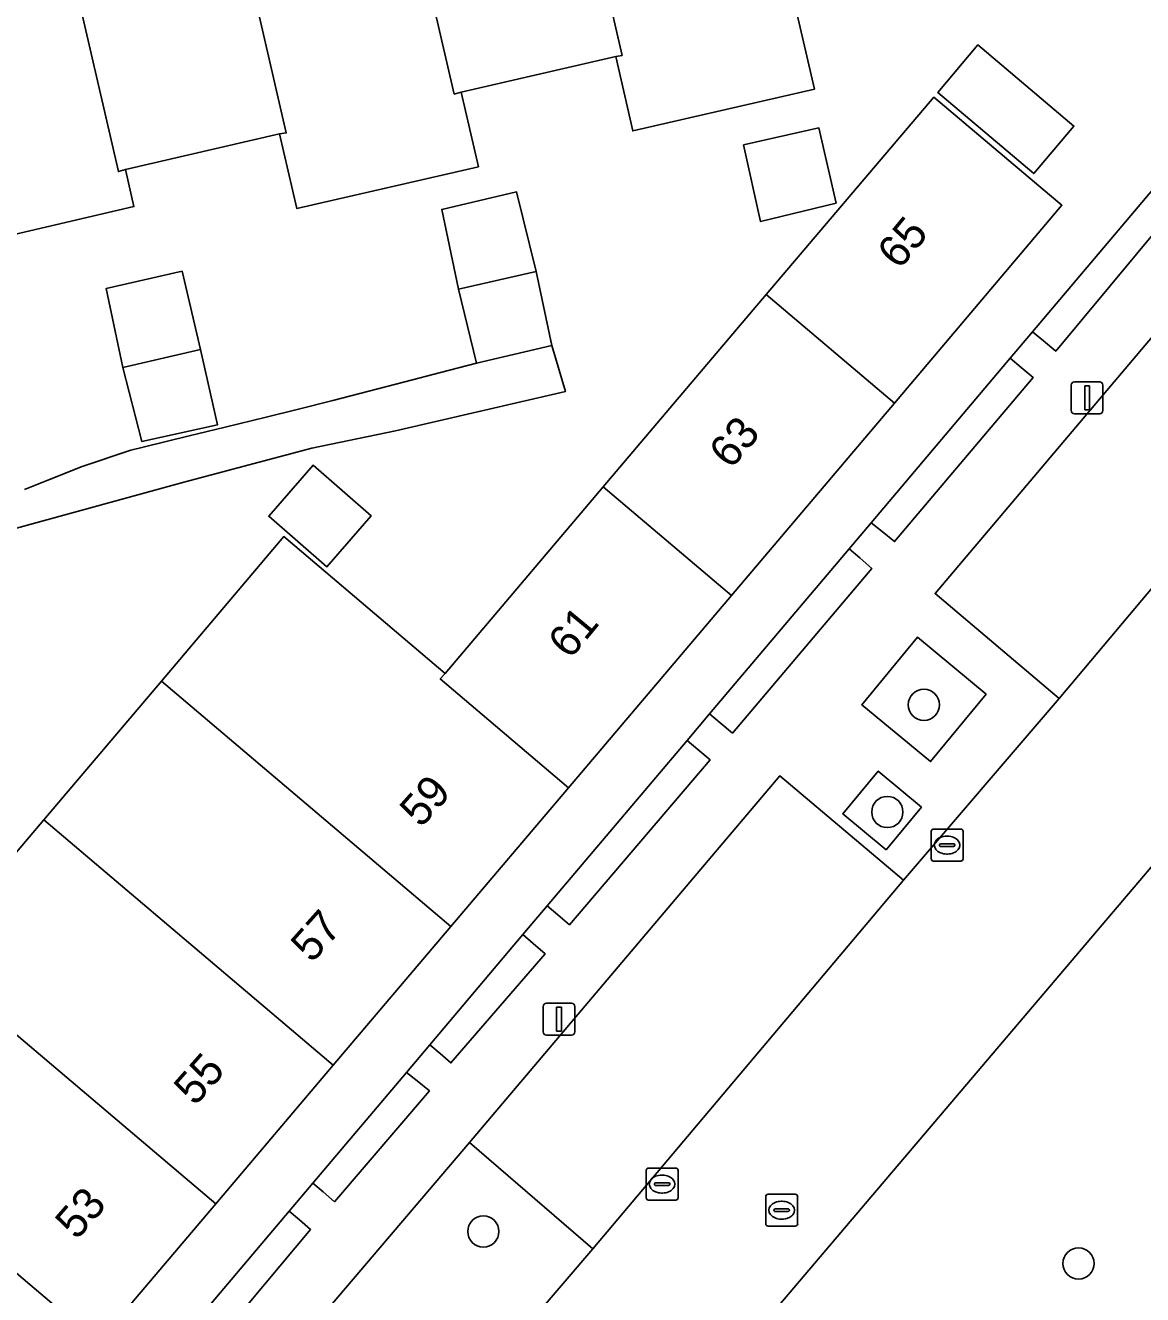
# Model space of a CAD drawing. Extents: x 156412 to 157779, y 382335 to 383768.
# Drawn here: x 157170.93 to 157205.95, y 382954.58 to 382994.37 of the extents above; entities that cross this region are included whole.
import ezdxf

# ---------------------------------------------------------------- set-up
doc = ezdxf.new("R2010")
doc.units = 0
for name, color, linetype in [('IMGEO_Berm_groen', 7, 'Continuous'), ('IMGEO_Boom', 7, 'Continuous'), ('IMGEO_Erf', 7, 'Continuous'), ('IMGEO_Groenvoorziening', 7, 'Continuous'), ('IMGEO_Haag', 7, 'Continuous'), ('IMGEO_Kolk', 7, 'Continuous'), ('IMGEO_Lichtmast', 7, 'Continuous'), ('IMGEO_Pand', 7, 'Continuous'), ('IMGEO_Pand_nummerreeks', 7, 'Continuous'), ('IMGEO_Parkeervlak_open', 7, 'Continuous'), ('IMGEO_Rijbaan_lokaal_gesloten', 7, 'Continuous'), ('IMGEO_Rioolput', 7, 'Continuous'), ('IMGEO_Voetpad_open', 7, 'Continuous')]:
    doc.layers.add(name, color=color, linetype=linetype)

msp = doc.modelspace()

# ---------------------------------------------------------------- linework, layer by layer
at = {"layer": 'IMGEO_Berm_groen'}
msp.add_lwpolyline([(157220.583, 382984.571), (157219.52, 382983.651), (157218.582, 382982.546), (157181.755, 382939.179), (157190.546, 382932.065), (157205.003, 382949.122), (157229.996, 382978.542)], dxfattribs=at)
msp.add_lwpolyline([(157188.709, 382956.018), (157184.851, 382959.347), (157178.389, 382951.757), (157182.269, 382948.477)], close=True, dxfattribs=at)
at = {"layer": 'IMGEO_Boom'}
for centre in [(157199.091, 382973.07), (157197.943, 382969.708), (157185.281, 382956.558), (157203.937, 382955.556)]:
    msp.add_circle(centre, 0.489, dxfattribs=at)
at = {"layer": 'IMGEO_Erf'}
for points in [[(157176.236, 382953.694), (157179.193, 382957.193), (157179.937, 382958.073), (157182.873, 382961.546), (157183.604, 382962.411), (157186.522, 382965.863), (157187.287, 382966.768), (157191.67, 382971.953), (157192.375, 382972.787), (157196.748, 382977.961), (157197.437, 382978.776), (157201.797, 382983.934), (157202.497, 382984.763), (157206.782, 382989.832), (157207.456, 382990.629), (157226.916, 383013.616)], [(157209.138, 383002.074), (157201.681, 383000.348), (157194.211, 382998.623), (157195.656, 382992.366), (157189.966, 382991.061), (157189.432, 382993.39), (157184.588, 382992.275), (157185.128, 382989.936), (157179.436, 382988.623), (157178.894, 382990.971), (157174.061, 382989.855), (157174.331, 382988.686), (157169.092, 382987.465)], [(157156.767, 382952.07), (157160.451, 382956.419), (157164.136, 382960.768), (157167.82, 382965.117), (157171.505, 382969.466), (157175.19, 382973.815), (157179.023, 382978.34), (157184.082, 382974.054), (157189.041, 382979.902), (157194.151, 382985.927), (157199.403, 382992.121), (157203.026, 382989.06), (157203.415, 382988.731), (157198.167, 382982.522), (157193.058, 382976.496), (157187.95, 382970.47), (157184.264, 382966.123), (157180.578, 382961.775), (157176.892, 382957.427), (157173.206, 382953.079)], [(157170.897, 382979.815), (157171.632, 382980.11), (157172.712, 382980.541), (157174.228, 382981.047), (157174.619, 382981.147), (157176.057, 382981.5), (157177.186, 382981.772), (157178.474, 382982.085), (157179.442, 382982.324), (157180.568, 382982.609), (157181.693, 382982.897), (157182.817, 382983.189), (157183.941, 382983.482), (157185.064, 382983.777), (157184.498, 382986.094), (157183.978, 382988.596), (157186.325, 382989.149), (157186.934, 382986.657), (157187.433, 382984.329), (157187.855, 382982.889), (157182.523, 382981.662), (157179.91, 382981.11), (157175.934, 382980.061), (157170.236, 382978.49)]]:
    msp.add_lwpolyline(points, dxfattribs=at)
for points in [[(157203.794, 382991.213), (157202.535, 382989.723), (157199.526, 382992.266), (157200.785, 382993.756)], [(157196.337, 382988.795), (157193.965, 382988.224), (157193.436, 382990.623), (157195.799, 382991.151)], [(157176.415, 382984.209), (157176.952, 382981.847), (157174.574, 382981.324), (157173.979, 382983.646), (157173.464, 382986.12), (157175.837, 382986.66)], [(157181.767, 382978.991), (157180.377, 382977.395), (157178.556, 382978.982), (157179.946, 382980.578)]]:
    msp.add_lwpolyline(points, close=True, dxfattribs=at)
at = {"layer": 'IMGEO_Groenvoorziening'}
for points in [[(157203.221, 382984.16), (157207.459, 382989.243), (157207.125, 382989.534), (157206.782, 382989.832), (157202.497, 382984.763), (157202.842, 382984.476)], [(157198.17, 382978.183), (157202.517, 382983.325), (157202.139, 382983.645), (157201.797, 382983.934), (157197.437, 382978.776), (157197.781, 382978.498)], [(157193.089, 382972.183), (157197.455, 382977.344), (157197.081, 382977.671), (157196.748, 382977.961), (157192.375, 382972.787), (157192.708, 382972.505)], [(157201.046, 382973.406), (157198.889, 382975.186), (157197.142, 382973.069), (157199.299, 382971.289)], [(157187.981, 382966.176), (157192.386, 382971.343), (157192.001, 382971.671), (157191.67, 382971.953), (157187.287, 382966.768), (157187.614, 382966.489)], [(157199.017, 382969.865), (157197.659, 382970.993), (157196.547, 382969.654), (157197.905, 382968.526)], [(157184.266, 382961.841), (157187.214, 382965.267), (157186.847, 382965.583), (157186.522, 382965.863), (157183.604, 382962.411), (157183.927, 382962.133)], [(157180.615, 382957.492), (157183.592, 382960.965), (157183.203, 382961.279), (157182.873, 382961.546), (157179.937, 382958.073), (157180.257, 382957.799)], [(157176.927, 382953.114), (157179.867, 382956.62), (157179.514, 382956.92), (157179.193, 382957.193), (157176.236, 382953.694), (157176.555, 382953.426)]]:
    msp.add_lwpolyline(points, close=True, dxfattribs=at)
at = {"layer": 'IMGEO_Haag'}
for points in [[(157203.221, 382984.16), (157207.459, 382989.243), (157207.125, 382989.534), (157206.782, 382989.832), (157202.497, 382984.763), (157202.842, 382984.476)], [(157198.17, 382978.183), (157202.517, 382983.325), (157202.139, 382983.645), (157201.797, 382983.934), (157197.437, 382978.776), (157197.781, 382978.498)], [(157193.089, 382972.183), (157197.455, 382977.344), (157197.081, 382977.671), (157196.748, 382977.961), (157192.375, 382972.787), (157192.708, 382972.505)], [(157187.981, 382966.176), (157192.386, 382971.343), (157192.001, 382971.671), (157191.67, 382971.953), (157187.287, 382966.768), (157187.614, 382966.489)], [(157184.266, 382961.841), (157187.214, 382965.267), (157186.847, 382965.583), (157186.522, 382965.863), (157183.604, 382962.411), (157183.927, 382962.133)], [(157180.615, 382957.492), (157183.592, 382960.965), (157183.203, 382961.279), (157182.873, 382961.546), (157179.937, 382958.073), (157180.257, 382957.799)], [(157176.927, 382953.114), (157179.867, 382956.62), (157179.514, 382956.92), (157179.193, 382957.193), (157176.236, 382953.694), (157176.555, 382953.426)]]:
    msp.add_lwpolyline(points, close=True, dxfattribs=at)
at = {"layer": 'IMGEO_Kolk'}
for p, q in [((157199.317, 382968.245), (157199.317, 382969.097)), ((157199.392, 382969.171), (157200.244, 382969.171)), ((157199.805, 382968.951), (157199.83, 382968.951)), ((157200.318, 382969.097), (157200.318, 382968.245)), ((157199.576, 382968.665), (157199.576, 382968.677)), ((157200.014, 382968.628), (157199.616, 382968.628)), ((157199.619, 382968.714), (157200.017, 382968.714)), ((157200.06, 382968.677), (157200.06, 382968.665)), ((157200.244, 382968.171), (157199.392, 382968.171)), ((157199.828, 382968.391), (157199.803, 382968.391)), ((157190.459, 382958.544), (157191.311, 382958.544)), ((157190.384, 382957.618), (157190.384, 382958.47)), ((157190.872, 382958.324), (157190.897, 382958.324)), ((157191.385, 382958.47), (157191.385, 382957.618)), ((157190.643, 382958.038), (157190.643, 382958.05)), ((157191.081, 382958.001), (157190.683, 382958.001)), ((157190.686, 382958.087), (157191.084, 382958.087)), ((157190.895, 382957.764), (157190.87, 382957.764)), ((157191.127, 382958.05), (157191.127, 382958.038)), ((157191.311, 382957.544), (157190.459, 382957.544))]:
    msp.add_line(p, q, dxfattribs=at)
for points in [[(157199.317, 382968.245), (157199.317, 382969.097)], [(157199.392, 382969.171), (157200.244, 382969.171)], [(157200.318, 382969.097), (157200.318, 382968.245)], [(157200.244, 382968.171), (157199.392, 382968.171)], [(157190.459, 382958.544), (157191.311, 382958.544)], [(157190.384, 382957.618), (157190.384, 382958.47)], [(157191.385, 382958.47), (157191.385, 382957.618)], [(157191.311, 382957.544), (157190.459, 382957.544)]]:
    msp.add_lwpolyline(points, dxfattribs=at)
for centre, radius, start, end in [((157199.394, 382969.095), 0.0765, 91.552, 178.448), ((157199.394, 382969.095), 0.0765, 91.552, 178.448), ((157200.242, 382969.095), 0.0765, 1.552, 88.448), ((157200.242, 382969.095), 0.0765, 1.552, 88.448), ((157199.616, 382968.674), 0.0403, 85.8775, 175.7526), ((157199.613, 382968.664), 0.0366, 178.938, 274.7102), ((157200.017, 382968.671), 0.043, 264.8664, 352.4533), ((157200.021, 382968.676), 0.0386, 1.7309, 96.639), ((157199.394, 382968.247), 0.0765, 181.552, 268.448), ((157199.394, 382968.247), 0.0765, 181.552, 268.448), ((157200.242, 382968.247), 0.0765, 271.552, 358.448), ((157200.242, 382968.247), 0.0765, 271.552, 358.448), ((157190.461, 382958.468), 0.0765, 91.552, 178.448), ((157190.461, 382958.468), 0.0765, 91.552, 178.448), ((157191.309, 382958.468), 0.0765, 1.552, 88.448), ((157191.309, 382958.468), 0.0765, 1.552, 88.448), ((157190.683, 382958.047), 0.0403, 85.8775, 175.7526), ((157190.68, 382958.037), 0.0366, 178.938, 274.7102), ((157191.084, 382958.044), 0.043, 264.8664, 352.4533), ((157191.088, 382958.049), 0.0386, 1.7309, 96.639), ((157190.461, 382957.62), 0.0765, 181.552, 268.448), ((157190.461, 382957.62), 0.0765, 181.552, 268.448), ((157191.309, 382957.62), 0.0765, 271.552, 358.448), ((157191.309, 382957.62), 0.0765, 271.552, 358.448)]:
    msp.add_arc(centre, radius, start, end, dxfattribs=at)
for centre, major_axis, ratio, start_param, end_param in [((157199.804, 382968.671), (-0.387, 0.002), 0.722429, 4.712389, 7.853982), ((157199.829, 382968.671), (-0.39, 0.002), 0.717154, 1.570796, 4.712389), ((157190.871, 382958.044), (-0.387, 0.002), 0.722429, 4.712389, 7.853982), ((157190.896, 382958.044), (-0.39, 0.002), 0.717154, 1.570796, 4.712389)]:
    msp.add_ellipse(centre, major_axis=major_axis, ratio=ratio, start_param=start_param, end_param=end_param, dxfattribs=at)
at = {"layer": 'IMGEO_Lichtmast'}
for p, q in [((157203.81, 382983.192), (157204.6, 382983.192)), ((157204.6, 382983.192), (157203.81, 382983.192)), ((157203.71, 382982.292), (157203.71, 382983.092)), ((157203.71, 382983.092), (157203.71, 382982.292)), ((157204.7, 382983.092), (157204.7, 382982.292)), ((157204.7, 382982.292), (157204.7, 382983.092)), ((157204.6, 382982.192), (157203.81, 382982.192)), ((157203.81, 382982.192), (157204.6, 382982.192)), ((157187.256, 382963.713), (157188.046, 382963.713)), ((157188.046, 382963.713), (157187.256, 382963.713)), ((157187.156, 382962.813), (157187.156, 382963.613)), ((157187.156, 382963.613), (157187.156, 382962.813)), ((157188.146, 382963.613), (157188.146, 382962.813)), ((157188.146, 382962.813), (157188.146, 382963.613)), ((157188.046, 382962.713), (157187.256, 382962.713)), ((157187.256, 382962.713), (157188.046, 382962.713))]:
    msp.add_line(p, q, dxfattribs=at)
for points in [[(157204.13, 382983.067), (157204.28, 382983.067), (157204.28, 382982.317), (157204.13, 382982.317), (157204.13, 382983.067)], [(157187.576, 382963.588), (157187.726, 382963.588), (157187.726, 382962.838), (157187.576, 382962.838), (157187.576, 382963.588)]]:
    msp.add_lwpolyline(points, dxfattribs=at)
for centre, start, end in [((157203.81, 382983.092), 90, 180), ((157203.81, 382983.092), 90, 180), ((157204.6, 382983.092), 0, 90), ((157204.6, 382983.092), 360, 90), ((157203.81, 382982.292), 180, 270), ((157203.81, 382982.292), 180, 270), ((157204.6, 382982.292), 270, 0), ((157204.6, 382982.292), 270, 0), ((157187.256, 382963.613), 90, 180), ((157187.256, 382963.613), 90, 180), ((157188.046, 382963.613), 0, 90), ((157188.046, 382963.613), 360, 90), ((157187.256, 382962.813), 180, 270), ((157187.256, 382962.813), 180, 270), ((157188.046, 382962.813), 270, 0), ((157188.046, 382962.813), 270, 0)]:
    msp.add_arc(centre, 0.1, start, end, dxfattribs=at)
at = {"layer": 'IMGEO_Pand'}
for points in [[(157187.491, 383002.684), (157189.629, 382993.428), (157189.432, 382993.39), (157189.966, 382991.061), (157195.656, 382992.366), (157194.211, 382998.623), (157193.983, 382998.57), (157192.752, 383003.9), (157192.074, 383003.745), (157192.179, 383003.287), (157190.634, 383002.921), (157190.529, 383003.379)], [(157187.491, 383002.684), (157186.811, 383002.524), (157186.916, 383002.066), (157185.367, 383001.714), (157185.261, 383002.172), (157182.229, 383001.472), (157184.367, 382992.213), (157184.588, 382992.275), (157189.432, 382993.39), (157189.629, 382993.428)], [(157178.894, 382990.971), (157179.436, 382988.623), (157185.128, 382989.936), (157184.588, 382992.275), (157184.367, 382992.213), (157182.229, 383001.472), (157181.542, 383001.313), (157181.648, 383000.855), (157180.108, 383000.498), (157180.003, 383000.954), (157176.968, 383000.254), (157179.106, 382990.997)], [(157174.061, 382989.855), (157178.894, 382990.971), (157179.106, 382990.997), (157176.968, 383000.254), (157176.293, 383000.099), (157176.399, 382999.642), (157174.849, 382999.281), (157174.744, 382999.739), (157171.706, 382999.042), (157173.844, 382989.782)], [(157174.061, 382989.855), (157173.844, 382989.782), (157171.706, 382999.042), (157171.025, 382998.885), (157171.13, 382998.427), (157169.584, 382998.069), (157169.478, 382998.526), (157166.445, 382997.823), (157169.121, 382986.24), (157169.362, 382986.296), (157169.092, 382987.465), (157174.331, 382988.686)], [(157202.535, 382989.723), (157203.794, 382991.213), (157200.785, 382993.756), (157199.526, 382992.266)], [(157194.151, 382985.927), (157198.167, 382982.522), (157203.415, 382988.731), (157203.026, 382989.06), (157199.403, 382992.121)], [(157193.965, 382988.224), (157196.337, 382988.795), (157195.799, 382991.151), (157193.436, 382990.623)], [(157184.498, 382986.094), (157186.934, 382986.657), (157186.325, 382989.149), (157183.978, 382988.596)], [(157173.979, 382983.646), (157176.415, 382984.209), (157175.837, 382986.66), (157173.464, 382986.12)], [(157184.498, 382986.094), (157185.064, 382983.777), (157187.433, 382984.329), (157186.934, 382986.657)], [(157193.058, 382976.496), (157198.167, 382982.522), (157194.151, 382985.927), (157189.041, 382979.902)], [(157173.979, 382983.646), (157174.574, 382981.324), (157176.952, 382981.847), (157176.415, 382984.209)], [(157180.377, 382977.395), (157181.767, 382978.991), (157179.946, 382980.578), (157178.556, 382978.982)], [(157187.95, 382970.47), (157193.058, 382976.496), (157189.041, 382979.902), (157184.082, 382974.054), (157183.93, 382973.878)], [(157175.19, 382973.815), (157184.264, 382966.123), (157187.95, 382970.47), (157183.93, 382973.878), (157184.082, 382974.054), (157179.023, 382978.34)], [(157171.505, 382969.466), (157180.578, 382961.775), (157184.264, 382966.123), (157175.19, 382973.815)], [(157171.505, 382969.466), (157167.82, 382965.117), (157176.892, 382957.427), (157180.578, 382961.775)], [(157176.892, 382957.427), (157167.82, 382965.117), (157164.136, 382960.768), (157173.206, 382953.079)], [(157160.451, 382956.419), (157169.515, 382948.736), (157173.206, 382953.079), (157164.136, 382960.768)]]:
    msp.add_lwpolyline(points, close=True, dxfattribs=at)
at = {"layer": 'IMGEO_Parkeervlak_open'}
for points in [[(157214.249, 382986.26), (157214.631, 382986.715), (157210.776, 382989.964), (157199.439, 382976.558), (157203.328, 382973.263)], [(157188.709, 382956.018), (157198.454, 382967.567), (157194.572, 382970.84), (157184.851, 382959.347)]]:
    msp.add_lwpolyline(points, close=True, dxfattribs=at)
at = {"layer": 'IMGEO_Rijbaan_lokaal_gesloten'}
msp.add_lwpolyline([(157218.582, 382982.546), (157214.249, 382986.26), (157203.328, 382973.263), (157198.454, 382967.567), (157188.709, 382956.018), (157182.269, 382948.477), (157174.127, 382938.887), (157166.278, 382929.697), (157170.793, 382925.949), (157171.19, 382926.737), (157181.755, 382939.179)], close=True, dxfattribs=at)
at = {"layer": 'IMGEO_Rioolput'}
for p, q in [((157194.207, 382957.725), (157195.059, 382957.725)), ((157194.132, 382956.799), (157194.132, 382957.651)), ((157194.62, 382957.505), (157194.645, 382957.505)), ((157195.133, 382957.651), (157195.133, 382956.799)), ((157194.391, 382957.219), (157194.391, 382957.231)), ((157194.829, 382957.182), (157194.431, 382957.182)), ((157194.434, 382957.268), (157194.832, 382957.268)), ((157194.643, 382956.945), (157194.618, 382956.945)), ((157194.875, 382957.231), (157194.875, 382957.219)), ((157195.059, 382956.725), (157194.207, 382956.725))]:
    msp.add_line(p, q, dxfattribs=at)
for points in [[(157194.207, 382957.725), (157195.059, 382957.725)], [(157194.132, 382956.799), (157194.132, 382957.651)], [(157195.133, 382957.651), (157195.133, 382956.799)], [(157195.059, 382956.725), (157194.207, 382956.725)]]:
    msp.add_lwpolyline(points, dxfattribs=at)
for centre, radius, start, end in [((157194.209, 382957.649), 0.0765, 91.552, 178.448), ((157194.209, 382957.649), 0.0765, 91.552, 178.448), ((157195.057, 382957.649), 0.0765, 1.552, 88.448), ((157195.057, 382957.649), 0.0765, 1.552, 88.448), ((157194.431, 382957.228), 0.0403, 85.8775, 175.7526), ((157194.428, 382957.218), 0.0366, 178.938, 274.7102), ((157194.832, 382957.225), 0.043, 264.8664, 352.4533), ((157194.836, 382957.23), 0.0386, 1.7309, 96.639), ((157194.209, 382956.801), 0.0765, 181.552, 268.448), ((157194.209, 382956.801), 0.0765, 181.552, 268.448), ((157195.057, 382956.801), 0.0765, 271.552, 358.448), ((157195.057, 382956.801), 0.0765, 271.552, 358.448)]:
    msp.add_arc(centre, radius, start, end, dxfattribs=at)
for centre, major_axis, ratio, start_param, end_param in [((157194.619, 382957.225), (-0.387, 0.002), 0.722429, 4.712389, 7.853982), ((157194.644, 382957.225), (-0.39, 0.002), 0.717154, 1.570796, 4.712389)]:
    msp.add_ellipse(centre, major_axis=major_axis, ratio=ratio, start_param=start_param, end_param=end_param, dxfattribs=at)
at = {"layer": 'IMGEO_Voetpad_open'}
for points in [[(157178.389, 382951.757), (157184.851, 382959.347), (157194.572, 382970.84), (157198.454, 382967.567), (157203.328, 382973.263), (157199.439, 382976.558), (157210.776, 382989.964), (157214.057, 382993.775), (157226.851, 383008.84)], [(157207.459, 382989.243), (157203.221, 382984.16), (157202.842, 382984.476), (157202.497, 382984.763), (157201.797, 382983.934), (157202.139, 382983.645), (157202.517, 382983.325), (157198.17, 382978.183), (157197.781, 382978.498), (157197.437, 382978.776), (157196.748, 382977.961), (157197.081, 382977.671), (157197.455, 382977.344), (157193.089, 382972.183), (157192.708, 382972.505), (157192.375, 382972.787), (157191.67, 382971.953), (157192.001, 382971.671), (157192.386, 382971.343), (157187.981, 382966.176), (157187.614, 382966.489), (157187.287, 382966.768), (157186.522, 382965.863), (157186.847, 382965.583), (157187.214, 382965.267), (157184.266, 382961.841), (157183.927, 382962.133), (157183.604, 382962.411), (157182.873, 382961.546), (157183.203, 382961.279), (157183.592, 382960.965), (157180.615, 382957.492), (157180.257, 382957.799), (157179.937, 382958.073), (157179.193, 382957.193), (157179.514, 382956.92), (157179.867, 382956.62), (157176.927, 382953.114)], [(157170.236, 382978.49), (157175.934, 382980.061), (157179.91, 382981.11), (157182.523, 382981.662), (157187.855, 382982.889), (157187.433, 382984.329), (157185.064, 382983.777), (157183.941, 382983.482), (157182.817, 382983.189), (157181.693, 382982.897), (157180.568, 382982.609), (157179.442, 382982.324), (157178.474, 382982.085), (157177.186, 382981.772), (157176.057, 382981.5), (157174.619, 382981.147), (157174.228, 382981.047), (157172.712, 382980.541), (157171.632, 382980.11), (157170.897, 382979.815)]]:
    msp.add_lwpolyline(points, dxfattribs=at)
for points in [[(157201.046, 382973.406), (157199.299, 382971.289), (157197.142, 382973.069), (157198.889, 382975.186)], [(157199.017, 382969.865), (157197.905, 382968.526), (157196.547, 382969.654), (157197.659, 382970.993)]]:
    msp.add_lwpolyline(points, close=True, dxfattribs=at)

# ---------------------------------------------------------------- texts
at = {"layer": 'IMGEO_Pand_nummerreeks'}
for s, rotation, p in [('65', 50.466, (157198.323, 382986.682)), ('63', 50.0721, (157193.045, 382980.424)), ('61', 50.5139, (157188.003, 382974.467)), ('59', 48.2658, (157183.324, 382969.184)), ('57', 48.3104, (157179.909, 382964.947)), ('55', 48.5849, (157176.246, 382960.465)), ('53', 49.053, (157172.536, 382956.262))]:
    msp.add_text(s, height=1, rotation=rotation, dxfattribs=at).set_placement(p)

doc.saveas('drawing.dxf')
